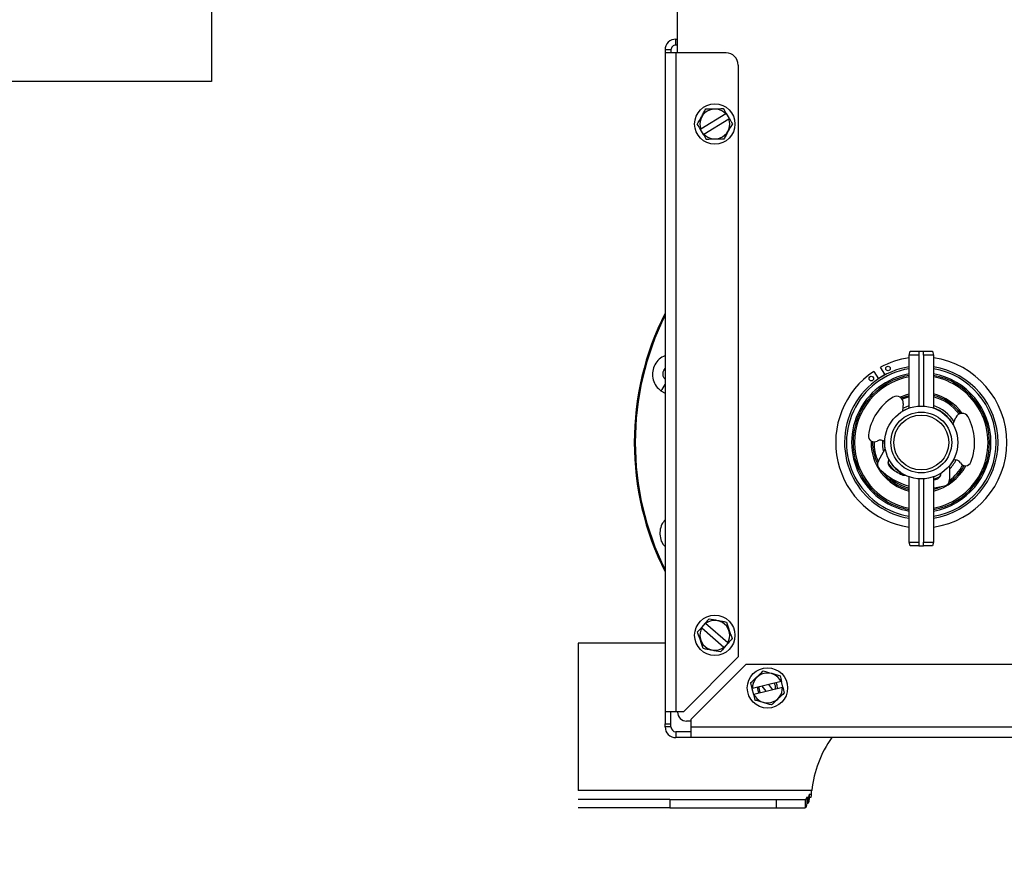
# Model space of a CAD drawing. Header units: inches. Extents: x 170 to 284, y 215 to 248.
# Tile 520 of 656: x 211.583 to 211.926, y 224.36 to 224.65. Entities that reach past the tile are written whole.
import ezdxf

# ---------------------------------------------------------------- set-up
doc = ezdxf.new("R2010")
doc.units = ezdxf.units.IN
doc.header["$LTSCALE"] = 0.25
doc.header["$MEASUREMENT"] = 0
doc.layers.add('ANNOTATIONS', color=1, linetype='Continuous')
doc.layers.add('RH FRONT OF HOOD', color=7, linetype='Continuous')
doc.styles.add('ARIAL', font='arial.ttf', dxfattribs={"height": 0.09375})
doc.dimstyles.new('STANDARD$0', dxfattribs={"dimtxt": 0.09375, "dimasz": 0.09375, "dimexe": 0.03125, "dimexo": 0.046875, "dimgap": 0.09, "dimtad": 0, "dimtih": 1, "dimtoh": 1, "dimdec": 4, "dimzin": 0, "dimdsep": 46, "dimtxsty": 'ARIAL', "dimcen": 0.09, "dimadec": 0, "dimazin": 0, "dimtfac": 1, "dimtdec": 4, "dimtofl": 0, "dimtmove": 0, "dimatfit": 1, "dimfxl": 1, "dimtolj": 1, "dimtzin": 0, "dimarcsym": 0})

# ---------------------------------------------------------------- blocks, each defined once
blk = doc.blocks.new('*D79')
at = {"layer": 'ANNOTATIONS', "color": 0, "lineweight": -2, "transparency": 16777216}
for p, q in [((211.573486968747, 225.2379811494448), (212.908014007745, 225.2379811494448)), ((212.876764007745, 225.1442311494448), (212.876764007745, 222.8822775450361)), ((212.876764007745, 220.1854637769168), (212.876764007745, 222.4474173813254)), ((212.4115944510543, 220.0917137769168), (212.908014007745, 220.0917137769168))]:
    blk.add_line(p, q, dxfattribs=at)
at = {"layer": 'ANNOTATIONS', "color": 0, "transparency": 16777216}
for points in [[(212.861139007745, 225.1442311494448), (212.892389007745, 225.1442311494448), (212.876764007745, 225.2379811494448)], [(212.861139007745, 220.1854637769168), (212.892389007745, 220.1854637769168), (212.876764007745, 220.0917137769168)]]:
    blk.add_solid(points, dxfattribs=at)
at = {"layer": 'defpoints', "color": 0, "transparency": 16777216}
for p in [(211.526611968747, 225.2379811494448), (212.3647194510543, 220.0917137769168), (212.876764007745, 220.0917137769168)]:
    blk.add_point(p, dxfattribs=at)
at = {"layer": 'ANNOTATIONS', "color": 0, "transparency": 16777216, "insert": (212.876764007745, 222.6648474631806), "char_height": 0.09375, "attachment_point": 5, "style": 'ARIAL'}
blk.add_mtext('\\A1;TOTAL\\PHEIGHT', dxfattribs=at)

msp = doc.modelspace()

# ---------------------------------------------------------------- linework, layer by layer
at = {"layer": 'RH FRONT OF HOOD'}
for p, q in [((211.8118372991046, 224.6380535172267), (211.8118372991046, 224.6663673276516)), ((211.6496517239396, 224.6557369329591), (211.6496517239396, 224.6280898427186)), ((211.8112099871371, 224.6408001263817), (211.8112099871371, 224.6428346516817)), ((211.8112099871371, 224.6428346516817), (211.8118372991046, 224.6428346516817)), ((211.8074800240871, 224.6391046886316), (211.8074800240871, 224.6380535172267)), ((211.809514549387, 224.6391046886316), (211.8074800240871, 224.6391046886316)), ((211.809514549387, 224.6391046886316), (211.809514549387, 224.6380535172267)), ((211.8118372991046, 224.6408001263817), (211.8112099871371, 224.6408001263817)), ((211.8112099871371, 224.6380535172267), (211.8074800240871, 224.6380535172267)), ((211.8074800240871, 224.6380535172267), (211.8074800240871, 224.4086946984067)), ((211.8286729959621, 224.6380535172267), (211.8112099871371, 224.6380535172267)), ((211.8112099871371, 224.6380535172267), (211.8112099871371, 224.4086946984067)), ((211.8329115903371, 224.6338149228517), (211.8329115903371, 224.4277683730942)), ((211.6496517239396, 224.6280898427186), (211.5266119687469, 224.6280898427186)), ((211.8286177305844, 224.6168052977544), (211.8198788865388, 224.6115373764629)), ((211.8209292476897, 224.609794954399), (211.8296680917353, 224.6150628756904)), ((211.8298362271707, 224.6151642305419), (211.8287858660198, 224.6169066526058)), ((211.8197107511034, 224.6114360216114), (211.8207611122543, 224.6096935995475)), ((211.8923705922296, 224.5328516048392), (211.8927435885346, 224.5342079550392)), ((211.8923705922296, 224.5143890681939), (211.8923705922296, 224.5328516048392)), ((211.8957157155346, 224.5328516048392), (211.8923705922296, 224.5328516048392)), ((211.8927435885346, 224.5342079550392), (211.8957199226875, 224.5342079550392)), ((211.8957157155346, 224.5328516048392), (211.8957157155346, 224.5150858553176)), ((211.8957199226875, 224.5342079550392), (211.8957315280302, 224.5342079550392)), ((211.8957315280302, 224.5342079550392), (211.8957315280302, 224.5150869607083)), ((211.8957315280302, 224.5342079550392), (211.8974152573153, 224.5342079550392)), ((211.9008477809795, 224.5328516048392), (211.8974110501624, 224.5328516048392)), ((211.8974110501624, 224.5328516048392), (211.8974110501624, 224.5150919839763)), ((211.8974152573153, 224.5342079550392), (211.9004747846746, 224.5342079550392)), ((211.9004747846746, 224.5342079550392), (211.9008477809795, 224.5328516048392)), ((211.9008477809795, 224.5328516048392), (211.9008477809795, 224.5143890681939)), ((211.8800864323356, 224.5271846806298), (211.8816750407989, 224.5245510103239)), ((211.8839978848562, 224.5259521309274), (211.882409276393, 224.5285858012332)), ((211.8060381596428, 224.5203450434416), (211.8074800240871, 224.5195971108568)), ((211.8923705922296, 224.5183086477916), (211.8899924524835, 224.5174744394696)), ((211.8903602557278, 224.515935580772), (211.8900687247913, 224.5133034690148)), ((211.9076445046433, 224.5087019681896), (211.9086801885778, 224.5111392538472)), ((211.8816971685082, 224.4959904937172), (211.8841007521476, 224.50020933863)), ((211.9064303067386, 224.4943632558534), (211.9064581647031, 224.4895078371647)), ((211.8923705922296, 224.4677467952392), (211.8923705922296, 224.4904479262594)), ((211.8957157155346, 224.4897511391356), (211.8957157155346, 224.4677467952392)), ((211.8957315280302, 224.489750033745), (211.8957315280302, 224.4663904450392)), ((211.8974110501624, 224.489745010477), (211.8974110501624, 224.4677467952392)), ((211.9008477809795, 224.4904479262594), (211.9008477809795, 224.4677467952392)), ((211.8927435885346, 224.4663904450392), (211.8923705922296, 224.4677467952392)), ((211.8923705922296, 224.4677467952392), (211.8957157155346, 224.4677467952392)), ((211.8974110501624, 224.4677467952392), (211.9008477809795, 224.4677467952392)), ((211.9008477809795, 224.4677467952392), (211.9004747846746, 224.4663904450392)), ((211.8957199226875, 224.4663904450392), (211.8927435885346, 224.4663904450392)), ((211.8957199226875, 224.4663904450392), (211.8957315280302, 224.4663904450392)), ((211.8957199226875, 224.4663904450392), (211.8974152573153, 224.4663904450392)), ((211.9004747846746, 224.4663904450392), (211.8974152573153, 224.4663904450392)), ((211.821436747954, 224.4395185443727), (211.8201039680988, 224.4379813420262)), ((211.8202523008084, 224.437852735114), (211.8279618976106, 224.4311683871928)), ((211.8215850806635, 224.4393899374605), (211.821436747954, 224.4395185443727)), ((211.8292946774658, 224.4327055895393), (211.8215850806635, 224.4393899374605)), ((211.8074800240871, 224.4325664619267), (211.7772503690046, 224.4325664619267)), ((211.7772503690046, 224.4325664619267), (211.7772503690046, 224.3812964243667)), ((211.8281102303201, 224.4310397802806), (211.8294430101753, 224.4325769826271)), ((211.8294430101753, 224.4325769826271), (211.8292946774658, 224.4327055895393)), ((211.8329115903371, 224.4277683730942), (211.8138379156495, 224.4086946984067)), ((211.8355903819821, 224.4251065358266), (211.8165167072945, 224.4060328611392)), ((212.0757830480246, 224.4251065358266), (211.8355903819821, 224.4251065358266)), ((211.8376953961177, 224.4167099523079), (211.8381743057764, 224.4147325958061)), ((211.8478033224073, 224.4191580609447), (211.8378862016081, 224.4167561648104)), ((211.8383651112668, 224.4147788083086), (211.848282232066, 224.4171807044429)), ((211.8400838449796, 224.417288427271), (211.840066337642, 224.4169684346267)), ((211.8426909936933, 224.415826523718), (211.8412997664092, 224.4175829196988)), ((211.8434774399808, 224.4181103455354), (211.8448686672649, 224.4163539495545)), ((211.8484730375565, 224.4172269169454), (211.8479941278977, 224.4192042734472)), ((211.8112099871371, 224.4086946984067), (211.8074800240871, 224.4086946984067)), ((211.8074800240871, 224.4086946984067), (211.8074800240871, 224.4044561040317)), ((211.809514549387, 224.4044561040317), (211.809514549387, 224.4086946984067)), ((211.8138379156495, 224.4086946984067), (211.8112099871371, 224.4086946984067)), ((211.8118372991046, 224.4084912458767), (211.8118372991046, 224.4086946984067)), ((211.8165167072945, 224.4034049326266), (211.8165167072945, 224.4060328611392)), ((211.8074800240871, 224.4034049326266), (211.8074800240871, 224.4044561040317)), ((211.8074800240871, 224.4044561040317), (211.809514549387, 224.4044561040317)), ((211.809514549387, 224.4034049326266), (211.8074800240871, 224.4034049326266)), ((211.809514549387, 224.4034049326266), (211.809514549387, 224.4044561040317)), ((211.8165167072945, 224.4054394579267), (211.8148890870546, 224.4054394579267)), ((211.8165167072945, 224.3996749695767), (211.8165167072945, 224.4034049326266)), ((211.8165167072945, 224.4034049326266), (212.0800216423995, 224.4034049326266)), ((211.8165167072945, 224.4017094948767), (211.8112099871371, 224.4017094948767)), ((211.8112099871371, 224.4017094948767), (211.8112099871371, 224.3996749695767)), ((211.8165167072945, 224.3996749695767), (211.8112099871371, 224.3996749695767)), ((212.0800216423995, 224.3996749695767), (211.8165167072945, 224.3996749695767)), ((211.8585017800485, 224.3812964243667), (211.7772503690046, 224.3812964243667)), ((211.8567998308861, 224.3789228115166), (211.8567998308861, 224.3768490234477)), ((211.8567998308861, 224.3789228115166), (211.857309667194, 224.3789228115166)), ((211.857309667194, 224.3789228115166), (211.857309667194, 224.3768490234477)), ((211.8577032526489, 224.3800296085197), (211.8583268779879, 224.3800296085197)), ((211.8577032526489, 224.3789228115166), (211.8577032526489, 224.3800296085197)), ((211.8577032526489, 224.3789228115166), (211.8583268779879, 224.3789228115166)), ((211.8091245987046, 224.3780750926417), (211.7772503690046, 224.3780750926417)), ((211.8091245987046, 224.3752606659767), (211.7772503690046, 224.3752606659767)), ((211.8091245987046, 224.3780750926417), (211.8461358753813, 224.3780750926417)), ((211.8091245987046, 224.3780750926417), (211.8091245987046, 224.3752606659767)), ((211.8091245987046, 224.3752606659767), (211.8461358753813, 224.3752606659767)), ((211.8461358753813, 224.3780750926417), (211.8461358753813, 224.3752606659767)), ((211.8461358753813, 224.3780750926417), (211.8562162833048, 224.3780750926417)), ((211.8461358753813, 224.3752606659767), (211.8562162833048, 224.3752606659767)), ((211.8562162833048, 224.3780750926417), (211.8562162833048, 224.3752606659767)), ((211.8567998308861, 224.3768490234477), (211.857309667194, 224.3768490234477))]:
    msp.add_line(p, q, dxfattribs=at)
at = {"layer": 'RH FRONT OF HOOD', "flags": 128}
for points in [[(211.8839698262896, 224.5259986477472), (211.8837516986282, 224.525880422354), (211.8816469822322, 224.5245975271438)], [(211.8891906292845, 224.5182274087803), (211.8915362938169, 224.5191284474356), (211.8923705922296, 224.5193593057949)], [(211.8896550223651, 224.5178810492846), (211.8897671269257, 224.5179309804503), (211.8923705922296, 224.5188345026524)], [(211.8901817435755, 224.5143238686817), (211.8913409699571, 224.5148802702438), (211.8923705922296, 224.5152670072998)], [(211.8900757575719, 224.5133669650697), (211.8909210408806, 224.5138290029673), (211.8923705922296, 224.5144430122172)], [(211.8840638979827, 224.5001446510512), (211.8839241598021, 224.5011360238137), (211.8838601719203, 224.5025499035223)], [(211.8871613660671, 224.4927340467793), (211.8865558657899, 224.4933641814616), (211.8850240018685, 224.495430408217)], [(211.9077869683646, 224.4962856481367), (211.9077748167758, 224.4962635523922), (211.906430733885, 224.4942888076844)], [(211.9035637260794, 224.4917325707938), (211.9022973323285, 224.491007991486), (211.9008477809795, 224.490393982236)], [(211.9032318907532, 224.4906206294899), (211.9030381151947, 224.4905139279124), (211.9008477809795, 224.4895699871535)], [(211.9008477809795, 224.4894167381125), (211.9009920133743, 224.4894333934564), (211.9015679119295, 224.4895102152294)], [(211.9047344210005, 224.4872372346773), (211.9017344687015, 224.4866257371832), (211.9008477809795, 224.4865217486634)], [(211.9035367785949, 224.4869440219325), (211.9021110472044, 224.4863816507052), (211.9008477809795, 224.4860024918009)], [(211.840066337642, 224.4169684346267), (211.8402896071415, 224.4158459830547), (211.8405770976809, 224.41531454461)], [(211.8465537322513, 224.4167620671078), (211.846427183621, 224.4179195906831), (211.8460748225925, 224.4187394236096)]]:
    msp.add_lwpolyline(points, dxfattribs=at)
at = {"layer": 'RH FRONT OF HOOD'}
for centre, radius in [((211.824773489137, 224.6133001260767), 0.007019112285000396), ((211.8850379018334, 224.528166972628), 0.0007947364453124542), ((211.87923079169, 224.5246641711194), 0.0007947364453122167), ((211.8966091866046, 224.5024184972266), 0.01269882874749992), ((211.8966091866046, 224.5024184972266), 0.01057953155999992), ((211.8966091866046, 224.5024184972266), 0.00956226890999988), ((211.824773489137, 224.4352791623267), 0.007019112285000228), ((211.8430842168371, 224.4169684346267), 0.007019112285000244)]:
    msp.add_circle(centre, radius, dxfattribs=at)
for centre, radius, start, end in [((211.8112099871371, 224.6391046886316), 0.003729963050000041, 89.99999999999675, 180), ((211.8112099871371, 224.6391046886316), 0.001695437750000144, 89.99999999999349, 180), ((211.8286729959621, 224.6338149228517), 0.004238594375, 0, 89.99999999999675), ((211.824773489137, 224.6133001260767), 0.005202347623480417, 42.35849646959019, 199.806054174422), ((211.824773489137, 224.6133001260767), 0.005202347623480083, 222.3584964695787, 19.80605417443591), ((211.8966091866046, 224.5024184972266), 0.09986128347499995, 153.1928710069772, 206.8071289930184), ((211.8966091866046, 224.5024184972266), 0.09951649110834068, 153.5884406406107, 206.4115593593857), ((211.8966091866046, 224.5024184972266), 0.02977188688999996, 98.18495453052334, 118.4868475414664), ((211.8966091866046, 224.5024184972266), 0.02977188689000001, 278.1849545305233, 81.81504546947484), ((211.8966091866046, 224.5024184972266), 0.02977188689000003, 123.7092273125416, 261.8150454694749), ((211.8966091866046, 224.5024184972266), 0.02669975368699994, 99.13436762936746, 211.0980374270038), ((211.8966091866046, 224.5024184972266), 0.02602157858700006, 99.37454700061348, 211.0980374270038), ((211.8966091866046, 224.5024184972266), 0.02424475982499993, 100.0684845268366, 211.0980374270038), ((211.8966091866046, 224.5024184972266), 0.02373612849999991, 100.2865606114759, 211.0980374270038), ((211.8966091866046, 224.5024184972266), 0.02669975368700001, 279.1343676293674, 80.86563237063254), ((211.8966091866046, 224.5024184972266), 0.02602157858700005, 279.3745470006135, 80.62545299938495), ((211.8966091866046, 224.5024184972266), 0.024244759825, 280.0684845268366, 79.93151547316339), ((211.8966091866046, 224.5024184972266), 0.02373612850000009, 280.2865606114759, 79.71343938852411), ((211.7880389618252, 224.5334754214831), 0.02227954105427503, 323.8893253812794, 330.7618529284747), ((211.8966091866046, 224.5024184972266), 0.02322749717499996, 100.5143483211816, 259.4856516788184), ((211.8966091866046, 224.5024184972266), 0.02322749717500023, 31.09803742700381, 79.48565167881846), ((211.8966091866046, 224.5024184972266), 0.01746300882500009, 35.51847433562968, 75.95295899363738), ((211.8966091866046, 224.5024184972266), 0.0169543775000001, 36.44199481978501, 75.52248781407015), ((211.8966091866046, 224.5024184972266), 0.01856504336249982, 121.9013439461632, 172.2173135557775), ((211.8880347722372, 224.5161931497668), 0.00233970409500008, 353.6797187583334, 121.901343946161), ((211.8966091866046, 224.5024184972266), 0.016445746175, 36.93309729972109, 75.06447294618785), ((211.8966091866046, 224.5024184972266), 0.01352959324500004, 32.29384680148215, 71.74279630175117), ((211.8966091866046, 224.5024184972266), 0.01274969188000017, 29.83108857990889, 70.58264573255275), ((211.8966091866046, 224.5024184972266), 0.02322749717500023, 280.5143483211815, 31.09803742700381), ((211.9108335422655, 224.510224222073), 0.002339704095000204, 28.75611790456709, 156.9777430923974), ((211.8966091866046, 224.5024184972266), 0.01856504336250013, 338.4401482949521, 28.75611790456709), ((211.8802204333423, 224.5046584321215), 0.002023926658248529, 172.2173135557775, 301.6124918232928), ((211.8966091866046, 224.5024184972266), 0.01746300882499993, 178.2942525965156, 255.9529589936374), ((211.8966091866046, 224.5024184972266), 0.01695437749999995, 178.9999744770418, 206.170709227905), ((211.8966091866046, 224.5024184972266), 0.01644574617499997, 179.2447634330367, 203.9292970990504), ((211.8823422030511, 224.50121122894), 0.002023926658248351, 39.2032196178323, 121.6124918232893), ((211.8966091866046, 224.5024184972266), 0.01352959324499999, 177.1574589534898, 194.0698398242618), ((211.8837300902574, 224.4948322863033), 0.00233970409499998, 150.328730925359, 225.3946009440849), ((211.8873935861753, 224.4954461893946), 0.0023397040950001, 150.3287309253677, 232.250500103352), ((211.8966091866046, 224.5024184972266), 0.01274969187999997, 207.6008616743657, 243.5280348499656), ((211.8966091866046, 224.5024184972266), 0.01352959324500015, 316.5876220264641, 333.5000029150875), ((211.9084542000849, 224.4943748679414), 0.002023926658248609, 29.04497002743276, 111.4542422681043), ((211.9119929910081, 224.4963400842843), 0.00202392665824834, 209.0449700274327, 338.4401482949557), ((211.8985593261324, 224.5098672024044), 0.02345734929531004, 225.3946009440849, 254.7026042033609), ((211.8966091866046, 224.5024184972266), 0.01695437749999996, 216.540419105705, 255.5224878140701), ((211.8985593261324, 224.5098672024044), 0.02057810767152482, 232.2505001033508, 245.1923860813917), ((211.8907789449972, 224.4930347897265), 0.002034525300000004, 245.1923860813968, 276.86107016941), ((211.8966091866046, 224.5024184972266), 0.01746300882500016, 284.0470410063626, 332.3632092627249), ((211.9012258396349, 224.4918247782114), 0.002339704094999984, 278.4069617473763, 0.3287309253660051), ((211.8966091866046, 224.5024184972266), 0.01695437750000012, 304.4867526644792, 331.6574873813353), ((211.8966091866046, 224.5024184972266), 0.01644574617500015, 306.728164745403, 331.4126984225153), ((211.8966091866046, 224.5024184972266), 0.02669975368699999, 211.0980374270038, 260.8656323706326), ((211.8966091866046, 224.5024184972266), 0.02602157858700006, 211.0980374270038, 260.6254529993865), ((211.8966091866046, 224.5024184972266), 0.02424475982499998, 211.0980374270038, 259.9315154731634), ((211.8966091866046, 224.5024184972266), 0.02373612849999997, 211.0980374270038, 259.7134393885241), ((211.8966091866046, 224.5024184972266), 0.01644574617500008, 225.8632936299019, 255.0644729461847), ((211.9041184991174, 224.4894944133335), 0.002339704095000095, 285.2628609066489, 0.3287309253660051), ((211.824773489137, 224.4352791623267), 0.00520234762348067, 330.3503922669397, 127.7979499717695), ((211.824773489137, 224.4352791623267), 0.005202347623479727, 150.3503922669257, 307.7979499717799), ((211.8430842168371, 224.4169684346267), 0.005202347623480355, 24.89091383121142, 182.3384715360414), ((211.8430842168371, 224.4169684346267), 0.005202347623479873, 204.890913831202, 2.338471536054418), ((211.8430842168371, 224.4169684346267), 0.003475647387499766, 176.596045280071, 210.6333400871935), ((211.8429994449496, 224.4169684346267), 0.002933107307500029, 352.905554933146, 33.49263849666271), ((211.8148890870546, 224.4084912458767), 0.003051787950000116, 179.9999999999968, 270), ((211.8112099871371, 224.4034049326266), 0.00372996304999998, 180, 270), ((211.8112099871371, 224.4034049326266), 0.001695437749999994, 180, 270), ((211.8966091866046, 224.3772951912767), 0.03831689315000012, 144.2626268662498, 174.0059733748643)]:
    msp.add_arc(centre, radius, start, end, dxfattribs=at)
at = {"layer": 'RH FRONT OF HOOD', "extrusion": (0, 0, -1)}
for major_axis, ratio, start_param, end_param in [((-1.972496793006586e-19, 0.003221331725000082), 0.2679491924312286, 2.399183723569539, 3.141592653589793), ((-1.972496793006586e-19, 0.003221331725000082), 0.5020521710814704, 1.974969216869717, 2.399183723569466), ((-3.69583609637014e-19, 0.006035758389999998), 0.2679491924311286, 1.974969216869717, 2.399183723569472), ((-3.69583609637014e-19, 0.006035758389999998), 0.1430065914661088, 2.399183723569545, 3.141592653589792)]:
    msp.add_ellipse((211.8562162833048, 224.3812964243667), major_axis=major_axis, ratio=ratio, start_param=start_param, end_param=end_param, dxfattribs=at)
at = {"layer": 'RH FRONT OF HOOD'}
for points, knots in [([(211.8186566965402, 224.6131845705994), (211.8191404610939, 224.6140602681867), (211.8196310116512, 224.6149482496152), (211.8203846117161, 224.6163123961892), (211.8206354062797, 224.6167663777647), (211.8211288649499, 224.617659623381), (211.8213728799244, 224.6181013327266), (211.8216150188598, 224.6185396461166)], [0, 0, 0, 0, 0.5000000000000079, 0.5000000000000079, 0.7500000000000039, 0.7500000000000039, 1, 1, 1, 1]), ([(211.8216150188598, 224.6185396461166), (211.8226152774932, 224.6185585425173), (211.8236295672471, 224.6185777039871), (211.8251877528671, 224.6186071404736), (211.8257063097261, 224.6186169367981), (211.8267266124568, 224.6186362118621), (211.8272311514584, 224.6186457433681), (211.8277318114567, 224.6186552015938)], [0, 0, 0, 0, 0.4999999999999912, 0.4999999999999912, 0.7499999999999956, 0.7499999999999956, 1, 1, 1, 1]), ([(211.8308902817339, 224.6134156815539), (211.8304065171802, 224.6125399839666), (211.8299159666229, 224.6116520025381), (211.829162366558, 224.6102878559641), (211.8289115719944, 224.6098338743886), (211.8284181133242, 224.6089406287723), (211.8281740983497, 224.6084989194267), (211.8279319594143, 224.6080606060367)], [0, 0, 0, 0, 0.5, 0.5, 0.75, 0.75, 1, 1, 1, 1]), ([(211.8279319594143, 224.6080606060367), (211.8269317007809, 224.608041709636), (211.825917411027, 224.6080225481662), (211.824359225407, 224.6079931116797), (211.823840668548, 224.6079833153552), (211.8228203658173, 224.6079640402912), (211.8223158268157, 224.6079545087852), (211.8218151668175, 224.6079450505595)], [0, 0, 0, 0, 0.4999999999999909, 0.4999999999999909, 0.7499999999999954, 0.7499999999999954, 1, 1, 1, 1]), ([(211.8074800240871, 224.5326020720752), (211.8072726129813, 224.5325402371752), (211.806307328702, 224.5322524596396), (211.8049013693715, 224.5310092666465), (211.8035560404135, 224.5290298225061), (211.802970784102, 224.526653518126), (211.803209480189, 224.5242284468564), (211.8042201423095, 224.5219607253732), (211.8054317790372, 224.520883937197), (211.8060381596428, 224.5203450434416)], [0, 0, 0, 0, 0.04332011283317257, 0.2016103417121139, 0.359230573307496, 0.51737871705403, 0.6770943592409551, 0.8383973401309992, 1, 1, 1, 1]), ([(211.8074800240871, 224.5244058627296), (211.8073990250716, 224.5244831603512), (211.8070881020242, 224.5247798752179), (211.8067971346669, 224.5255162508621), (211.8066954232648, 224.5264881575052), (211.8069186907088, 224.527448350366), (211.807296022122, 224.5279473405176), (211.8074800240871, 224.5281906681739)], [0, 0, 0, 0, 0.08382719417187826, 0.3217793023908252, 0.5539962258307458, 0.782510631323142, 1, 1, 1, 1]), ([(211.8074800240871, 224.4754538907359), (211.8070807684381, 224.474964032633), (211.8061801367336, 224.4738590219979), (211.8055854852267, 224.471651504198), (211.8057114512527, 224.4692665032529), (211.8063879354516, 224.4673316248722), (211.8072115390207, 224.4664831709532), (211.8074800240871, 224.4662065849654)], [0, 0, 0, 0, 0.1862993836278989, 0.4202498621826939, 0.6532100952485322, 0.8869505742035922, 0.9999999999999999, 0.9999999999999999, 0.9999999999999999, 0.9999999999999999]), ([(211.8227742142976, 224.4410611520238), (211.8237565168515, 224.4408715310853), (211.8247525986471, 224.4406792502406), (211.8262828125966, 224.4403838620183), (211.8267920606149, 224.4402855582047), (211.8277940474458, 224.4400921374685), (211.8282895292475, 224.4399964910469), (211.8287812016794, 224.4399015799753)], [0, 0, 0, 0, 0.4999999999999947, 0.4999999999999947, 0.7499999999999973, 0.7499999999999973, 1, 1, 1, 1]), ([(211.8287812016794, 224.4399015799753), (211.8291081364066, 224.4389560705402), (211.8294396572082, 224.4379972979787), (211.8299489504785, 224.436524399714), (211.8301184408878, 224.4360342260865), (211.830451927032, 224.4350697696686), (211.830616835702, 224.4345928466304), (211.8307804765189, 224.4341195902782)], [0, 0, 0, 0, 0.5000000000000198, 0.5000000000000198, 0.7500000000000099, 0.7500000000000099, 1, 1, 1, 1]), ([(211.8207657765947, 224.430656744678), (211.8204388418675, 224.4316022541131), (211.8201073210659, 224.4325610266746), (211.8195980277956, 224.4340339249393), (211.8194285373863, 224.4345240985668), (211.8190950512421, 224.4354885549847), (211.8189301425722, 224.4359654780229), (211.8187665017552, 224.4364387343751)], [0, 0, 0, 0, 0.5, 0.5, 0.75, 0.75, 1, 1, 1, 1]), ([(211.8267727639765, 224.4294971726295), (211.8257904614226, 224.429686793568), (211.8247943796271, 224.4298790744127), (211.8232641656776, 224.430174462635), (211.8227549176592, 224.4302727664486), (211.8217529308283, 224.4304661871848), (211.8212574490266, 224.4305618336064), (211.8207657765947, 224.430656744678)], [0, 0, 0, 0, 0.5000000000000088, 0.5000000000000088, 0.7500000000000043, 0.7500000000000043, 1, 1, 1, 1]), ([(211.8372148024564, 224.4186942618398), (211.8379391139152, 224.4193843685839), (211.8386735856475, 224.4200841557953), (211.8398019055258, 224.42115919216), (211.840177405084, 224.4215169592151), (211.8409162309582, 224.4222208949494), (211.8412815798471, 224.4225689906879), (211.8416441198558, 224.4229144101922)], [0, 0, 0, 0, 0.4999999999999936, 0.4999999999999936, 0.7499999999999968, 0.7499999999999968, 1, 1, 1, 1]), ([(211.8416441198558, 224.4229144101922), (211.842603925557, 224.4226321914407), (211.8435771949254, 224.4223460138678), (211.8450723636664, 224.421906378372), (211.8455699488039, 224.421760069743), (211.8465489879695, 224.4214721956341), (211.8470331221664, 224.4213298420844), (211.8475135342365, 224.4211885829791)], [0, 0, 0, 0, 0.499999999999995, 0.499999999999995, 0.7499999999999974, 0.7499999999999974, 1, 1, 1, 1]), ([(211.8445243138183, 224.4110224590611), (211.8435645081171, 224.4113046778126), (211.8425912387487, 224.4115908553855), (211.8410960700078, 224.4120304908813), (211.8405984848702, 224.4121767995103), (211.8396194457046, 224.4124646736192), (211.8391353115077, 224.4126070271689), (211.8386548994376, 224.4127482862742)], [0, 0, 0, 0, 0.5, 0.5, 0.75, 0.75, 1, 1, 1, 1]), ([(211.8489536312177, 224.4152426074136), (211.8482293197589, 224.4145525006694), (211.8474948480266, 224.4138527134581), (211.8463665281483, 224.4127776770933), (211.8459910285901, 224.4124199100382), (211.8452522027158, 224.4117159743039), (211.844886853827, 224.4113678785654), (211.8445243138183, 224.4110224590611)], [0, 0, 0, 0, 0.5, 0.5, 0.75, 0.75, 1, 1, 1, 1]), ([(211.8583268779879, 224.3789228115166), (211.8583428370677, 224.3792981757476), (211.8583651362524, 224.3796886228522), (211.8584234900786, 224.3804870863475), (211.8584591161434, 224.3808900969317), (211.8585017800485, 224.3812964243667)], [0, 0, 0, 0, 0.5, 0.5, 1, 1, 1, 1])]:
    msp.add_open_spline(points, degree=3, knots=knots, dxfattribs=at)
for points in [[(211.8277318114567, 224.6186552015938), (211.8280767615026, 224.6180829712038), (211.8284310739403, 224.6174952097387), (211.8287858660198, 224.6169066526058)], [(211.8286177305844, 224.6168052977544), (211.8286737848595, 224.6168390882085), (211.8287298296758, 224.6168728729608), (211.8287858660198, 224.6169066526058)], [(211.8298362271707, 224.6151642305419), (211.8297801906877, 224.615130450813), (211.8297241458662, 224.6150966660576), (211.8296680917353, 224.6150628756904)], [(211.8298362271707, 224.6151642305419), (211.8301959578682, 224.6145674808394), (211.8305460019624, 224.6139868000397), (211.8308902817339, 224.6134156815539)], [(211.8186566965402, 224.6131845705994), (211.8190016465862, 224.6126123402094), (211.8193559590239, 224.6120245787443), (211.8197107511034, 224.6114360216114)], [(211.8197107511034, 224.6114360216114), (211.8197667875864, 224.6114698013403), (211.8198228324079, 224.6115035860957), (211.8198788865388, 224.6115373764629)], [(211.8209292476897, 224.609794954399), (211.8208731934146, 224.6097611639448), (211.8208171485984, 224.6097273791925), (211.8207611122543, 224.6096935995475)], [(211.8207611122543, 224.6096935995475), (211.8211208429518, 224.6090968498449), (211.8214708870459, 224.6085161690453), (211.8218151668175, 224.6079450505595)], [(211.8957199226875, 224.5342079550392), (211.8957185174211, 224.5337559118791), (211.8957171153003, 224.5333037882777), (211.8957157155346, 224.5328516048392)], [(211.8974110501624, 224.5328516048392), (211.8974124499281, 224.5333037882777), (211.8974138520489, 224.5337559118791), (211.8974152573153, 224.5342079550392)], [(211.8957157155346, 224.4677467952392), (211.8957171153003, 224.4672946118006), (211.8957185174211, 224.4668424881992), (211.8957199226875, 224.4663904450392)], [(211.8974152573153, 224.4663904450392), (211.8974138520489, 224.4668424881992), (211.8974124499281, 224.4672946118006), (211.8974110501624, 224.4677467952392)], [(211.8227742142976, 224.4410611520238), (211.8223365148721, 224.4405563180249), (211.8218869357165, 224.4400377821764), (211.821436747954, 224.4395185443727)], [(211.8201039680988, 224.4379813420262), (211.8196475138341, 224.4374548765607), (211.8192033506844, 224.4369425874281), (211.8187665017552, 224.4364387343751)], [(211.8202523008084, 224.437852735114), (211.8202028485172, 224.4378956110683), (211.8201534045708, 224.4379384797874), (211.8201039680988, 224.4379813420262)], [(211.8307804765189, 224.4341195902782), (211.8303427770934, 224.4336147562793), (211.8298931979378, 224.4330962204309), (211.8294430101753, 224.4325769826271)], [(211.8281102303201, 224.4310397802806), (211.8276537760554, 224.4305133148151), (211.8272096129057, 224.4300010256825), (211.8267727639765, 224.4294971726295)], [(211.8281102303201, 224.4310397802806), (211.8280607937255, 224.4310826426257), (211.8280113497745, 224.4311255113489), (211.8279618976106, 224.4311683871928)], [(211.8475135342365, 224.4211885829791), (211.8476708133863, 224.42053919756), (211.8478323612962, 224.4198721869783), (211.8479941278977, 224.4192042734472)], [(211.8372148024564, 224.4186942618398), (211.8373720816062, 224.4180448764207), (211.8375336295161, 224.417377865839), (211.8376953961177, 224.4167099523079)], [(211.8376953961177, 224.4167099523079), (211.8377589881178, 224.4167253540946), (211.8378225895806, 224.4167407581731), (211.8378862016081, 224.4167561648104)], [(211.8478033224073, 224.4191580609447), (211.8478669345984, 224.4191734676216), (211.8479305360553, 224.4191888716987), (211.8479941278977, 224.4192042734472)], [(211.8484730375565, 224.4172269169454), (211.8484094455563, 224.4172115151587), (211.8483458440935, 224.4171961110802), (211.848282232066, 224.4171807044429)], [(211.8484730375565, 224.4172269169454), (211.848637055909, 224.4165497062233), (211.8487966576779, 224.4158907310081), (211.8489536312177, 224.4152426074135)], [(211.8383651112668, 224.4147788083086), (211.8383014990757, 224.4147634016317), (211.8382378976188, 224.4147479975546), (211.8381743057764, 224.4147325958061)], [(211.8381743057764, 224.4147325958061), (211.838338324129, 224.4140553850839), (211.8384979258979, 224.4133964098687), (211.8386548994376, 224.4127482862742)], [(211.8583268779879, 224.3800296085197), (211.8583589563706, 224.3804322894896), (211.8584170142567, 224.3808655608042), (211.8585017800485, 224.3812964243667)]]:
    msp.add_open_spline(points, degree=3, dxfattribs=at)

# ---------------------------------------------------------------- dimensions: what is measured, and where the dimension line sits
at = {"layer": 'ANNOTATIONS'}
dim = msp.add_linear_dim(base=(212.876764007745, 220.0917137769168), p1=(211.5266119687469, 225.2379811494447), p2=(212.3647194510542, 220.0917137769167), angle=90, text='TOTAL\\PHEIGHT', dimstyle='STANDARD$0', dxfattribs=at)
dim.commit()
dim.dimension.update_dxf_attribs({"geometry": '*D79', "text_midpoint": (212.876764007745, 222.6648474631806)})

doc.saveas('drawing.dxf')
